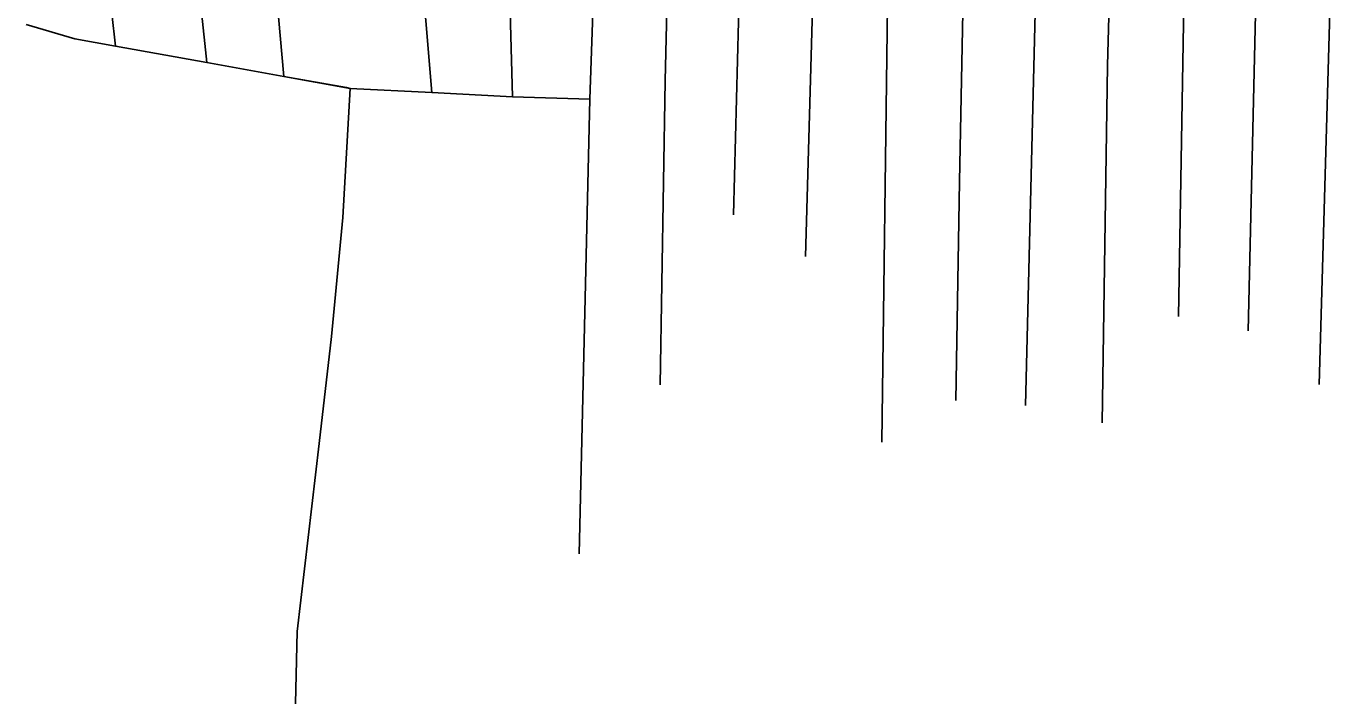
# Model space of a CAD drawing. Extents: x -747333 to -745433, y -1133152 to -1130600.
# Drawn here: x -747279 to -746982.3, y -1132740.2 to -1132588.2 of the extents above; entities that cross this region are included whole.
import ezdxf

# ---------------------------------------------------------------- set-up
doc = ezdxf.new("R2010")
doc.units = 0
for name, color, linetype in [('Vrstva 13', 7, 'Continuous'), ('Vrstva 52', 7, 'Continuous'), ('Vrstva 6', 7, 'Continuous')]:
    doc.layers.add(name, color=color, linetype=linetype)

msp = doc.modelspace()

# ---------------------------------------------------------------- linework, layer by layer
at = {"layer": 'Vrstva 13'}
for points in [[(-747267.98, -1132591.09), (-747279.04, -1132587.77)], [(-747258.75, -1132592.75), (-747267.98, -1132591.09)], [(-747238.06, -1132596.46), (-747258.75, -1132592.75)], [(-747220.55, -1132599.6), (-747238.06, -1132596.46)], [(-747205.5, -1132602.3), (-747220.55, -1132599.6)], [(-747207.17, -1132631.63), (-747205.5, -1132602.3)]]:
    msp.add_lwpolyline(points, dxfattribs=at)
at = {"layer": 'Vrstva 52'}
msp.add_lwpolyline([(-747218.13, -1132751.76), (-747217.53, -1132725.58), (-747212.58, -1132682.91), (-747209.76, -1132658.63), (-747207.17, -1132631.63), (-747205.5, -1132602.3), (-747206.38, -1132602.14), (-747220.55, -1132599.6), (-747238.06, -1132596.46), (-747258.75, -1132592.75), (-747267.98, -1132591.09), (-747279.04, -1132587.77)], dxfattribs=at)
at = {"layer": 'Vrstva 6'}
for points in [[(-747202.09, -1132422.47), (-747186.96, -1132603.22)], [(-747017.56, -1132654.05), (-747014.17, -1132454.62)], [(-747168.69, -1132604.22), (-747172.69, -1132458.03)], [(-747001.71, -1132657.34), (-746997.51, -1132474.32)], [(-747268.74, -1132503.72), (-747258.75, -1132592.75)], [(-747131.89, -1132510.66), (-747134.02, -1132600.6)], [(-747118.49, -1132631.03), (-747115.35, -1132508.1)], [(-747098.72, -1132517.12), (-747102.15, -1132640.46)], [(-747238.06, -1132596.46), (-747245.9, -1132521.85)], [(-747031.93, -1132533.05), (-747033.64, -1132597.08)], [(-747065.53, -1132535.08), (-747067.23, -1132623.45)], [(-747225.2, -1132547.83), (-747220.55, -1132599.6)], [(-746985.61, -1132669.47), (-746982.29, -1132553.18)], [(-747149.71, -1132563.34), (-747151.14, -1132604.73)], [(-747052.26, -1132674.28), (-747049.83, -1132575.85)], [(-747083.61, -1132583.5), (-747084.89, -1132682.58)], [(-747033.64, -1132597.08), (-747034.84, -1132678.24)], [(-747186.96, -1132603.22), (-747205.5, -1132602.3)], [(-747134.02, -1132600.6), (-747135.16, -1132669.57)], [(-747168.69, -1132604.22), (-747186.96, -1132603.22)], [(-747151.14, -1132604.73), (-747168.69, -1132604.22)], [(-747151.14, -1132604.73), (-747153.57, -1132707.96)], [(-747067.23, -1132623.45), (-747068.09, -1132673.14)]]:
    msp.add_lwpolyline(points, dxfattribs=at)

doc.saveas('drawing.dxf')
